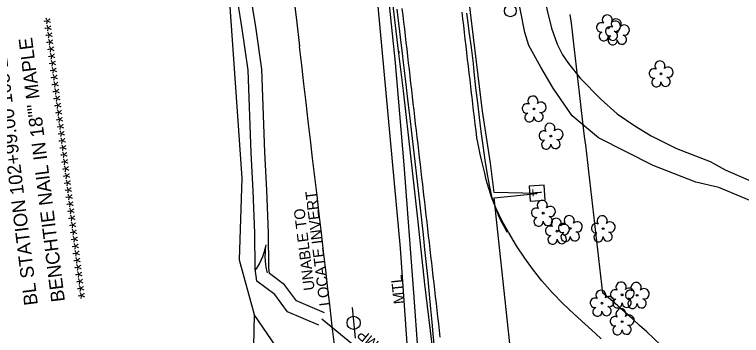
# Model space of a CAD drawing. Extents: x 472260 to 482161, y 489063 to 507124.
# Drawn here: x 477940 to 478206.6, y 497660.5 to 497778.2 of the extents above; entities that cross this region are included whole.
import ezdxf

# ---------------------------------------------------------------- set-up
doc = ezdxf.new("R2010")
doc.units = 0
for name, color, linetype in [('Exist Structure Minor Drop Inlet Cogo Elevation', 7, 'Continuous'), ('Exist Structure Minor Junction Box Leader', 7, 'Continuous'), ('Prop Drainage Structure Catch Basin Convert From Junction Box Label', 7, 'Continuous'), ('Prop Drainage Structure Drop Inlet Grate 2 Narrow Slots and Sag Grates 840 24 CELL', 7, 'Continuous'), ('Prop Drainage Structure Drop Inlet Grate 2 Wide Slots and Flat Grates 840 20 Label', 7, 'Continuous'), ('Prop Drainage Structure Pipe CSP 18in Label', 7, 'Continuous'), ('Prop Drainage Structure Pipe RCP 18in Class III', 7, 'Continuous'), ('Prop Drainage Structure Pipe RCP 24in Class III', 7, 'Continuous'), ('Prop Drainage Structure Pipe RCP 66in Class IV', 7, 'Continuous'), ('Prop Drainage Structure Pipe RCP 66in Class IV Label', 7, 'Continuous'), ('Prop Drainage Structure Pipe Stub Out CELL', 7, 'Continuous'), ('Prop Drainage Structure Pipe Welded Steel 72in Label', 7, 'Continuous'), ('Prop Drainage Structure Plot Symbol 20 Scale CELL', 7, 'Continuous'), ('Prop Drainage Structure Plot Symbol 50 Scale CELL', 7, 'Continuous'), ('Prop Drainage Structure Tops and Inverts LABEL', 7, 'Continuous'), ('Prop Erosion Rip Rap Class B', 7, 'Continuous'), ('Prop Erosion Rip Rap Pad at Outlet Label', 7, 'Continuous'), ('Prop NEU Channel Block Detail CELL', 7, 'Continuous'), ('Scratch_Level_8', 7, 'Continuous')]:
    doc.layers.add(name, color=color, linetype=linetype)

msp = doc.modelspace()

# ---------------------------------------------------------------- linework, layer by layer
at = {"layer": 'Exist Structure Minor Drop Inlet Cogo Elevation'}
for centre, radius, start, end in [((592937.27, 511299.31), 115686.96, 186.405023, 186.7177067), ((394030.15, 487870.77), 84695.18, 6.6480689, 6.7177067), ((394030.15, 487870.77), 84595.18, 6.5684633, 6.7177067), ((477862.62, 497327.87), 455.14, 42.703, 49.8915)]:
    msp.add_arc(centre, radius, start, end, dxfattribs=at)
at = {"layer": 'Prop Drainage Structure Catch Basin Convert From Junction Box Label'}
for p, q in [((478080.91, 497764.78), (478081.01, 497763.97)), ((478081.01, 497763.97), (478081.01, 497763.97)), ((478131.67, 497712.64), (478115.93, 497712.91)), ((478115.94, 497710.98), (478131.67, 497712.64)), ((478103.11, 497572.95), (478090.53, 497679.36))]:
    msp.add_line(p, q, dxfattribs=at)
for points in [[(478081.01, 497763.97), (478079.42, 497777.2), (478076.01, 497807.24), (478072.17, 497838.12), (478069, 497865.86), (478065.7, 497893.62), (478061.08, 497932.52), (478057.77, 497961.78), (478054.04, 497996.5)], [(478115.93, 497712.91), (478114.6, 497723.68), (478111.62, 497742.77), (478107.26, 497778.95), (478104.27, 497804.62), (478101.57, 497828.53), (478097.46, 497864.3), (478094.8, 497890.17), (478091.81, 497915.72), (478091.22, 497921.77)], [(478090.53, 497679.36), (478088.07, 497702.19), (478085.55, 497725.32), (478082.66, 497750.24), (478081.01, 497763.97)], [(478151.97, 497397.59), (478151.77, 497399.63), (478148.48, 497429.53), (478144.63, 497460.75), (478142.47, 497477.82), (478140.06, 497497.85), (478137.95, 497518.18), (478136.03, 497533.62), (478133.37, 497557.17), (478129.16, 497589.17), (478126.48, 497613.21), (478115.94, 497710.98)]]:
    msp.add_lwpolyline(points, dxfattribs=at)
at = {"layer": 'Prop Drainage Structure Drop Inlet Grate 2 Narrow Slots and Sag Grates 840 24 CELL'}
for points in [[(478096.17, 497659.85), (478095.88, 497662.33), (478095.6, 497664.81), (478095.31, 497667.3), (478095.03, 497669.78), (478094.74, 497672.27), (478094.45, 497674.75), (478094.17, 497677.23), (478093.88, 497679.72), (478093.6, 497682.2), (478093.31, 497684.68), (478093.03, 497687.17), (478092.74, 497689.65), (478092.46, 497692.13), (478092.17, 497694.62), (478091.89, 497697.1), (478091.6, 497699.59), (478091.32, 497702.07), (478091.03, 497704.55), (478090.75, 497707.04), (478090.46, 497709.52), (478090.18, 497712), (478089.89, 497714.49), (478089.74, 497715.83), (478089.45, 497718.31), (478089.16, 497720.8), (478088.87, 497723.28), (478088.58, 497725.76), (478088.3, 497728.25), (478088.01, 497730.73), (478087.72, 497733.21), (478087.43, 497735.7), (478087.14, 497738.18), (478086.86, 497740.66), (478086.57, 497743.15), (478086.28, 497745.63), (478085.99, 497748.11), (478085.7, 497750.6), (478085.42, 497753.08), (478085.13, 497755.56), (478084.84, 497758.05), (478084.55, 497760.53), (478084.26, 497763.01), (478083.98, 497765.5), (478083.69, 497767.98), (478083.4, 497770.46), (478083.11, 497772.95), (478082.82, 497775.43), (478082.54, 497777.91), (478082.25, 497780.4)], [(478120.73, 497698.31), (478119.55, 497700.52), (478118.38, 497702.73), (478117.9, 497703.62), (478117.01, 497705.95), (478115.22, 497710.62), (478114.84, 497711.6), (478114.12, 497714), (478113.41, 497716.39), (478113.04, 497717.62), (478112.45, 497720.05), (478111.87, 497722.48), (478111.28, 497724.91), (478110.76, 497727.05), (478110.28, 497729.5), (478109.79, 497731.96), (478109.58, 497733.06), (478109.28, 497735.54), (478108.99, 497738.03), (478108.7, 497740.51), (478108.4, 497742.99), (478108.11, 497745.47), (478107.82, 497747.96), (478107.65, 497749.32), (478107.36, 497751.8), (478107.08, 497754.29), (478106.79, 497756.77), (478106.5, 497759.25), (478106.21, 497761.73), (478105.92, 497764.22), (478105.63, 497766.7), (478105.34, 497769.18), (478105.05, 497771.67), (478104.76, 497774.15), (478104.47, 497776.63), (478104.18, 497779.12)]]:
    msp.add_lwpolyline(points, dxfattribs=at)
at = {"layer": 'Prop Drainage Structure Drop Inlet Grate 2 Wide Slots and Flat Grates 840 20 Label'}
for p, q in [((478157.79, 497773.34), (478157.79, 497773.34)), ((478161.09, 497771.9), (478161.09, 497771.9)), ((478177.12, 497756.48), (478177.12, 497756.48)), ((478130.55, 497743.61), (478130.55, 497743.61)), ((478136.73, 497733.65), (478136.73, 497733.65)), ((478133.92, 497705.39), (478133.92, 497705.39)), ((478139.05, 497698.77), (478139.05, 497698.77)), ((478143.81, 497699.77), (478143.81, 497699.77)), ((478155.89, 497699.69), (478155.89, 497699.69)), ((478162.84, 497675.4), (478162.84, 497675.4)), ((478168.34, 497675.23), (478168.34, 497675.23)), ((478155.48, 497672.35), (478155.48, 497672.35)), ((478162.83, 497665.58), (478162.83, 497665.58))]:
    msp.add_line(p, q, dxfattribs=at)
for centre in [(478157.79, 497773.34), (478161.09, 497771.9), (478177.12, 497756.48), (478130.55, 497743.61), (478136.73, 497733.65), (478133.92, 497705.39), (478139.05, 497698.77), (478143.81, 497699.77), (478155.89, 497699.69), (478162.84, 497675.4), (478168.34, 497675.23), (478155.48, 497672.35), (478162.83, 497665.58)]:
    msp.add_circle(centre, 0.326, dxfattribs=at)
for centre, radius, start, end in [((478157.41, 497776.22), 1.86, 330.1651, 219.7134), ((478160.7, 497774.78), 1.86, 330.1651, 219.7134), ((478155.19, 497773.5), 1.73, 62.6636, 279.3457), ((478158.48, 497772.06), 1.73, 62.6636, 279.3457), ((478160.34, 497773.93), 1.9, 257.1011, 134.1999), ((478163.63, 497772.49), 1.9, 257.1011, 134.1999), ((478156.09, 497770.22), 1.69, 111.5671, 6.231), ((478159.46, 497770.44), 1.7, 181.2822, 74.56), ((478159.38, 497768.78), 1.69, 111.5671, 6.231), ((478162.76, 497769), 1.7, 181.2822, 74.56), ((478176.73, 497759.35), 1.86, 330.1651, 219.7134), ((478174.51, 497756.63), 1.73, 62.6636, 279.3457), ((478179.67, 497757.07), 1.9, 257.1011, 134.1999), ((478175.41, 497753.36), 1.69, 111.5671, 6.231), ((478178.79, 497753.58), 1.7, 181.2822, 74.56), ((478130.17, 497746.48), 1.86, 330.1651, 219.7134), ((478127.95, 497743.76), 1.73, 62.6636, 279.3457), ((478133.1, 497744.2), 1.9, 257.1011, 134.1999), ((478128.85, 497740.49), 1.69, 111.5671, 6.231), ((478132.23, 497740.71), 1.7, 181.2822, 74.56), ((478136.34, 497736.52), 1.86, 330.1651, 219.7134), ((478139.28, 497734.24), 1.9, 257.1011, 134.1999), ((478134.12, 497733.8), 1.73, 62.6636, 279.3457), ((478135.02, 497730.53), 1.69, 111.5671, 6.231), ((478138.4, 497730.75), 1.7, 181.2822, 74.56), ((478133.54, 497708.27), 1.86, 330.1651, 219.7134), ((478131.32, 497705.55), 1.73, 62.6636, 279.3457), ((478136.47, 497705.98), 1.9, 257.1011, 134.1999), ((478135.59, 497702.49), 1.7, 181.2822, 74.56), ((478143.43, 497702.65), 1.86, 330.1651, 219.7134), ((478155.51, 497702.56), 1.86, 330.1651, 219.7134), ((478132.22, 497702.27), 1.69, 111.5671, 6.231), ((478138.66, 497701.64), 1.86, 330.1651, 219.7134), ((478141.21, 497699.93), 1.73, 62.6636, 279.3457), ((478146.36, 497700.36), 1.9, 257.1011, 134.1999), ((478153.29, 497699.84), 1.73, 62.6636, 279.3457), ((478158.44, 497700.28), 1.9, 257.1011, 134.1999), ((478136.44, 497698.92), 1.73, 62.6636, 279.3457), ((478141.6, 497699.36), 1.9, 257.1011, 134.1999), ((478137.35, 497695.65), 1.69, 111.5671, 6.231), ((478140.72, 497695.87), 1.7, 181.2822, 74.56), ((478142.11, 497696.65), 1.69, 111.5671, 6.231), ((478145.49, 497696.87), 1.7, 181.2822, 74.56), ((478154.19, 497696.57), 1.69, 111.5671, 6.231), ((478157.57, 497696.79), 1.7, 181.2822, 74.56), ((478162.46, 497678.27), 1.86, 330.1651, 219.7134), ((478165.39, 497675.99), 1.9, 257.1011, 134.1999), ((478167.96, 497678.1), 1.86, 330.1651, 219.7134), ((478170.89, 497675.82), 1.9, 257.1011, 134.1999), ((478155.1, 497675.22), 1.86, 330.1651, 219.7134), ((478158.03, 497672.94), 1.9, 257.1011, 134.1999), ((478160.24, 497675.55), 1.73, 62.6636, 279.3457), ((478165.74, 497675.38), 1.73, 62.6636, 279.3457), ((478152.88, 497672.5), 1.73, 62.6636, 279.3457), ((478161.14, 497672.28), 1.69, 111.5671, 6.231), ((478164.51, 497672.5), 1.7, 181.2822, 74.56), ((478166.64, 497672.11), 1.69, 111.5671, 6.231), ((478170.02, 497672.33), 1.7, 181.2822, 74.56), ((478153.78, 497669.23), 1.69, 111.5671, 6.231), ((478157.15, 497669.45), 1.7, 181.2822, 74.56), ((478162.45, 497668.45), 1.86, 330.1651, 219.7134), ((478160.23, 497665.73), 1.73, 62.6636, 279.3457), ((478165.38, 497666.17), 1.9, 257.1011, 134.1999), ((478164.51, 497662.68), 1.7, 181.2822, 74.56), ((478161.13, 497662.46), 1.69, 111.5671, 6.231)]:
    msp.add_arc(centre, radius, start, end, dxfattribs=at)
at = {"layer": 'Prop Drainage Structure Pipe CSP 18in Label'}
for p, q in [((478063.83, 497670.81), (478064.97, 497659.53)), ((478064.4, 497665.16), (478064.4, 497665.16))]:
    msp.add_line(p, q, dxfattribs=at)
msp.add_circle((478064.4, 497665.16), 2.41, dxfattribs=at)
at = {"layer": 'Prop Drainage Structure Pipe RCP 18in Class III'}
for points in [[(478133.3, 497792.18), (478135.19, 497780.22), (478137.01, 497773.16), (478139.03, 497767.33), (478140.99, 497763.39), (478143.2, 497760.28), (478147.47, 497754.92), (478155.01, 497747.15), (478161.05, 497741.86), (478167.47, 497737.4), (478173.47, 497733.74), (478182.78, 497729.08), (478195.16, 497724.28), (478200.67, 497721.31), (478213.82, 497715.5), (478223.87, 497711.43)], [(478219.78, 497705.57), (478208.03, 497710.77), (478198.3, 497714.8), (478189.94, 497716.75), (478174.2, 497722.9), (478154.2, 497732.95), (478144.55, 497741.02), (478137.52, 497751.19), (478133, 497758.89), (478128.69, 497766.92), (478127.17, 497771.61), (478125.62, 497779.66), (478123.2, 497791.66)]]:
    msp.add_lwpolyline(points, dxfattribs=at)
at = {"layer": 'Prop Drainage Structure Pipe RCP 24in Class III'}
for points in [[(478028.88, 497680.45), (478028.28, 497684.96), (478028.13, 497698.01), (478027.57, 497713.55), (478026.88, 497727.51), (478025.72, 497757.76), (478023.54, 497772.95), (478020.33, 497793.2)], [(478033.56, 497683.19), (478033.27, 497685.32), (478033.13, 497698.13), (478032.57, 497713.76), (478031.88, 497727.73), (478030.71, 497758.21), (478028.49, 497773.7), (478025.26, 497794.01)], [(478051.69, 497664.24), (478040.18, 497669.18), (478035.49, 497675.51), (478028.88, 497680.45), (478028.28, 497684.96)], [(478053.66, 497668.84), (478043.39, 497673.24), (478039.07, 497679.08), (478033.56, 497683.19), (478033.27, 497685.32)]]:
    msp.add_lwpolyline(points, dxfattribs=at)
at = {"layer": 'Prop Drainage Structure Pipe RCP 66in Class IV'}
msp.add_line((478139.97, 497595.28), (478052.68, 497666.54), dxfattribs=at)
at = {"layer": 'Prop Drainage Structure Pipe Stub Out CELL'}
for points in [[(478093.96, 497657.16), (478093.61, 497661.08), (478093.2, 497665.45), (478092.74, 497670.26), (478092.22, 497675.53), (478091.68, 497681.01), (478091.12, 497686.5), (478090.56, 497691.99), (478089.98, 497697.47), (478089.4, 497702.93), (478088.81, 497708.34), (478088.2, 497713.7), (478087.58, 497719), (478086.96, 497724.28), (478086.34, 497729.57), (478085.71, 497734.86), (478085.09, 497740.16), (478084.52, 497745.08), (478084.03, 497749.23), (478083.64, 497752.62), (478083.04, 497757.71), (478082.69, 497760.64), (478082.27, 497764.04), (478081.79, 497767.9), (478081.29, 497771.99), (478080.79, 497776.08), (478080.31, 497780.17)], [(478155.17, 497659.23), (478153.05, 497661.22), (478149.2, 497664.75), (478145.27, 497668.34), (478141.28, 497672.07), (478137.15, 497676.29), (478133.39, 497680.57), (478129.98, 497684.91), (478127.17, 497688.84), (478124.14, 497693.42), (478121.2, 497698.37), (478119.41, 497701.57), (478117.74, 497704.75), (478116.53, 497707.35), (478115.25, 497710.94), (478114.16, 497715.58), (478113.34, 497720.26), (478112.65, 497724.81), (478111.87, 497730.19), (478111.17, 497735.37), (478110.52, 497740.51), (478109.88, 497745.8), (478109.25, 497751.32), (478108.64, 497757.2), (478108.32, 497760.21), (478107.61, 497766.12), (478106.81, 497772), (478106.39, 497775.23), (478105.96, 497778.7)]]:
    msp.add_lwpolyline(points, dxfattribs=at)
at = {"layer": 'Prop Drainage Structure Plot Symbol 20 Scale CELL'}
msp.add_circle((478121.86, 497779.59), 2.18, dxfattribs=at)
at = {"layer": 'Prop Drainage Structure Plot Symbol 50 Scale CELL'}
msp.add_line((478088.31, 497649.84), (478086.46, 497676.11), dxfattribs=at)
msp.add_lwpolyline([(478086.46, 497676.11), (478082.96, 497723.06), (478079.76, 497760.55), (478076.82, 497789.03), (478072.71, 497825.54), (478068.52, 497863.08), (478065.12, 497892.72), (478060.78, 497929.66), (478056.27, 497968.59), (478052.93, 497997.1), (478051.65, 498003.96), (478049.7, 498012.85), (478047.39, 498020.65), (478045.09, 498026.62), (478042.93, 498030.39), (478040.52, 498033.29), (478038.53, 498035.24)], dxfattribs=at)
at = {"layer": 'Prop Drainage Structure Tops and Inverts LABEL'}
for points in [[(478005.17, 497992.72), (478010.05, 498016.72), (478015.24, 498028.27), (478022.07, 498040.55), (478029.76, 498050.13), (478033.34, 498045.53), (478037.13, 498033.15), (478047.9, 498007.71), (478058.84, 497913.8), (478070.21, 497814.5), (478081.44, 497692.59)], [(478081.44, 497692.59), (478084.2, 497653.98), (478081.27, 497643.82), (478077.15, 497640.9), (478047.44, 497633.01), (478042.09, 497636.3), (478039.04, 497651.97), (478027.96, 497668.21)]]:
    msp.add_lwpolyline(points, dxfattribs=at)
at = {"layer": 'Prop Erosion Rip Rap Class B'}
msp.add_line((478131.67, 497712.64), (478131.67, 497712.64), dxfattribs=at)
msp.add_lwpolyline([(478134.67, 497710.12), (478134.29, 497715.7), (478128.71, 497715.32), (478129.09, 497709.74), (478134.67, 497710.12)], dxfattribs=at)
at = {"layer": 'Prop Erosion Rip Rap Pad at Outlet Label'}
for points in [[(477979.45, 498191.25), (477993.64, 498099.1), (478005.17, 497992.72), (478026.78, 497845.41), (478017.87, 497796.88), (478023.44, 497718.17), (478022.43, 497688.31), (478027.96, 497668.21)], [(478027.96, 497668.21), (478027.09, 497627.45), (478039.5, 497566.35), (478002.92, 497535.46), (477991.01, 497505.83), (477990.37, 497476.29), (477977.65, 497438.65), (477971.98, 497438.61)]]:
    msp.add_lwpolyline(points, dxfattribs=at)
at = {"layer": 'Scratch_Level_8'}
msp.add_line((478031.44, 497688.84), (478031.44, 497688.84), dxfattribs=at)
for points in [[(478028.31, 497684.32), (478029.14, 497685.53), (478029.84, 497686.85), (478030.52, 497688.16), (478031.07, 497689.5), (478031.56, 497690.9), (478031.99, 497692.33), (478032.32, 497693.76)], [(478032.82, 497683.51), (478032.46, 497684.94), (478032.25, 497686.42), (478032.07, 497687.89), (478032.01, 497689.33), (478032.03, 497690.81), (478032.13, 497692.31), (478032.32, 497693.76)]]:
    msp.add_lwpolyline(points, dxfattribs=at)

# ---------------------------------------------------------------- texts
at = {"layer": 'Exist Structure Minor Junction Box Leader'}
for s, p in [('****************************************', (477968.46, 497674.34)), ('BL STATION 102+99.00 108 LEFT', (477948.62, 497671.87)), ('BENCHTIE NAIL IN 18"" MAPLE', (477958.54, 497673.11))]:
    msp.add_text(s, height=5, rotation=97.1047, dxfattribs=at).set_placement(p)
at = {"layer": 'Prop Drainage Structure Pipe RCP 66in Class IV Label'}
msp.add_text('18" CMP', height=4, rotation=140.7724, dxfattribs=at).set_placement((478084.19, 497649.72))
at = {"layer": 'Prop Drainage Structure Pipe Welded Steel 72in Label'}
for s, p in [('LOCATE INVERT', (478055.88, 497671.59)), ('UNABLE TO', (478050.12, 497677.25))]:
    msp.add_text(s, height=4, rotation=97.1201, dxfattribs=at).set_placement(p)
at = {"layer": 'Prop Erosion Rip Rap Class B'}
msp.add_text('T', height=3.42, rotation=93.8976, dxfattribs=at).set_placement((478133.45, 497711.63))
at = {"layer": 'Prop NEU Channel Block Detail CELL'}
msp.add_text('MTL', height=4, rotation=95.8798, dxfattribs=at).set_placement((478083.09, 497672.23))

doc.saveas('drawing.dxf')
